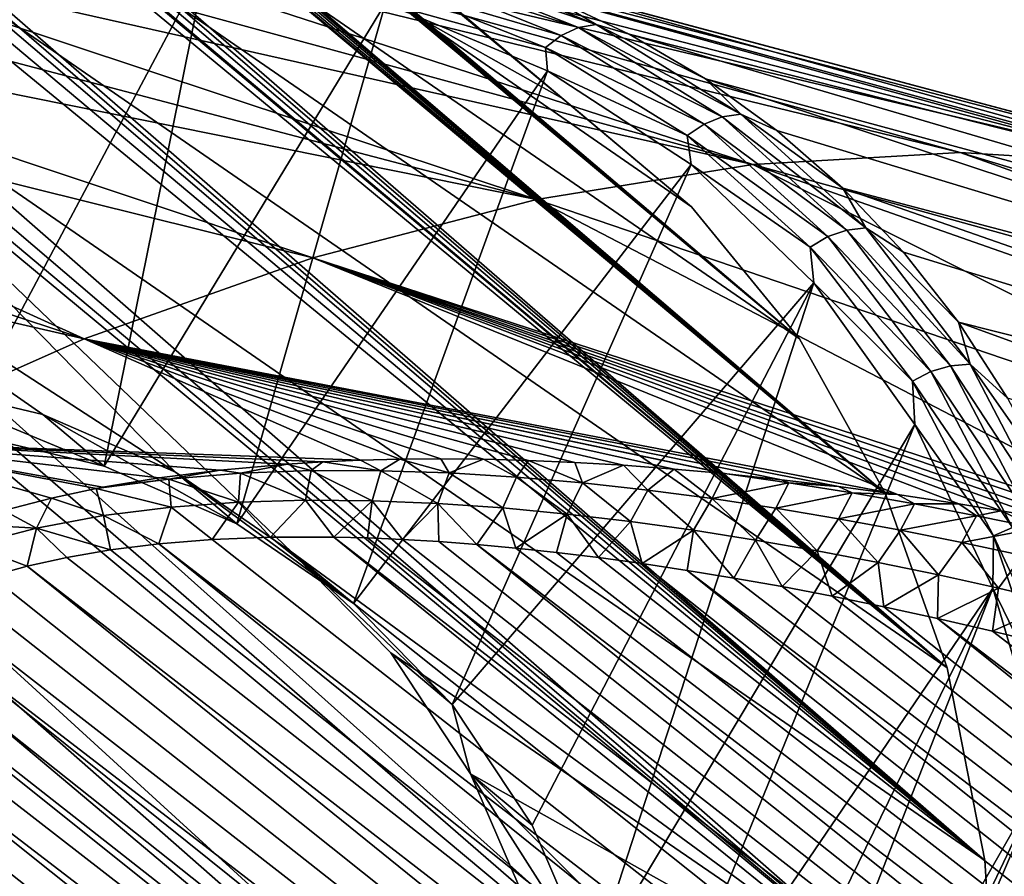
# Model space of a CAD drawing. Header units: metres. Extents: x -82 to 82, y -313 to 40.
# Tile 347 of 405: x 42.25 to 47.87, y -10.21 to -5.32. Entities that reach past the tile are written whole.
import ezdxf

# ---------------------------------------------------------------- set-up
doc = ezdxf.new("R2010")
doc.units = ezdxf.units.M
doc.layers.add('solid_505278_SW0001_CCC', color=7, linetype='CONTINUOUS')

msp = doc.modelspace()

# ---------------------------------------------------------------- linework, layer by layer
at = {"layer": 'solid_505278_SW0001_CCC'}
for points in [[(24.394852, 11.828752, 22.155525), (24.395313, 11.838113, 22.609262), (46.085339, -6.391057, 41.571404)], [(24.410315, 11.79554, 21.744139), (24.394852, 11.828752, 22.155525), (46.085339, -6.391057, 41.571404)], [(24.395313, 11.838113, 22.609262), (24.414707, 11.819185, 23.116474), (46.085339, -6.391057, 41.571404)], [(24.414707, 11.819185, 23.116474), (24.457344, 11.765347, 23.691967), (46.085339, -6.391057, 41.571404)], [(24.410315, 11.79554, 21.744139), (46.085339, -6.391057, 41.571404), (46.701576, -7.144948, 40.205154)], [(24.439697, 11.741335, 21.366631), (24.410315, 11.79554, 21.744139), (46.701576, -7.144948, 40.205154)], [(24.457344, 11.765347, 23.691967), (45.347614, -5.772033, 42.946751), (46.085339, -6.391057, 41.571404)], [(24.457344, 11.765347, 23.691967), (24.52927, 11.666902, 24.35533), (45.347614, -5.772033, 42.946751)], [(24.481678, 11.667856, 21.016287), (24.439697, 11.741335, 21.366631), (46.701576, -7.144948, 40.205154)], [(24.535494, 11.575875, 20.687429), (24.481678, 11.667856, 21.016287), (46.701576, -7.144948, 40.205154)], [(24.52927, 11.666902, 24.35533), (24.578323, 11.597232, 24.726034), (45.347614, -5.772033, 42.946751)], [(24.578323, 11.597232, 24.726034), (24.637506, 11.511533, 25.12558), (45.347614, -5.772033, 42.946751)], [(24.60091, 11.465295, 20.375366), (24.535494, 11.575875, 20.687429), (46.701576, -7.144948, 40.205154)], [(24.637506, 11.511533, 25.12558), (24.707153, 11.408542, 25.554943), (45.347614, -5.772033, 42.946751)], [(24.67816, 11.335218, 20.0762), (24.60091, 11.465295, 20.375366), (46.701576, -7.144948, 40.205154)], [(24.707153, 11.408542, 25.554943), (24.788658, 11.285902, 26.016899), (45.347614, -5.772033, 42.946751)], [(24.767889, 11.183995, 19.78668), (24.67816, 11.335218, 20.0762), (46.701576, -7.144948, 40.205154)], [(24.788658, 11.285902, 26.016899), (44.498169, -5.296072, 44.312996), (45.347614, -5.772033, 42.946751)], [(24.767889, 11.183995, 19.78668), (46.701576, -7.144948, 40.205154), (47.189945, -8.025766, 38.862278)], [(24.871145, 11.009154, 19.503977), (24.767889, 11.183995, 19.78668), (47.189945, -8.025766, 38.862278)], [(24.989439, 10.807234, 19.225573), (24.871145, 11.009154, 19.503977), (47.189945, -8.025766, 38.862278)], [(25.124756, 10.573668, 18.949318), (24.989439, 10.807234, 19.225573), (47.189945, -8.025766, 38.862278)], [(25.279581, 10.30255, 18.673386), (25.124756, 10.573668, 18.949318), (47.189945, -8.025766, 38.862278)], [(25.279581, 10.30255, 18.673386), (47.189945, -8.025766, 38.862278), (47.544315, -9.022715, 37.559395)], [(25.456774, 9.98657, 18.396349), (25.279581, 10.30255, 18.673386), (47.544315, -9.022715, 37.559395)], [(25.659595, 9.616619, 18.117189), (25.456774, 9.98657, 18.396349), (47.544315, -9.022715, 37.559395)], [(25.891617, 9.181572, 17.835571), (25.659595, 9.616619, 18.117189), (47.544315, -9.022715, 37.559395)], [(26.15575, 8.669367, 17.552582), (25.891617, 9.181572, 17.835571), (47.544315, -9.022715, 37.559395)], [(26.15575, 8.669367, 17.552582), (47.544315, -9.022715, 37.559395), (47.760555, -10.123828, 36.312004)], [(26.300962, 8.379543, 17.411055), (26.15575, 8.669367, 17.552582), (47.760555, -10.123828, 36.312004)], [(26.454424, 8.065916, 17.269989), (26.300962, 8.379543, 17.411055), (47.760555, -10.123828, 36.312004)], [(26.985798, 6.921721, 16.846071), (26.454424, 8.065916, 17.269989), (47.760555, -10.123828, 36.312004)], [(26.985798, 6.921721, 16.846071), (47.760555, -10.123828, 36.312004), (47.836273, -11.31734, 35.13353)], [(27.283859, 6.233441, 16.643774), (26.985798, 6.921721, 16.846071), (47.836273, -11.31734, 35.13353)], [(27.595715, 5.468932, 16.453922), (27.283859, 6.233441, 16.643774), (47.836273, -11.31734, 35.13353)], [(27.595715, 5.468932, 16.453922), (47.836273, -11.31734, 35.13353), (47.770496, -12.587506, 34.039482)], [(27.911987, 4.637062, 16.281347), (27.595715, 5.468932, 16.453922), (47.770496, -12.587506, 34.039482)], [(28.222618, 3.750294, 16.129787), (27.911987, 4.637062, 16.281347), (47.770496, -12.587506, 34.039482)], [(28.222618, 3.750294, 16.129787), (47.770496, -12.587506, 34.039482), (47.563908, -13.921329, 33.041054)], [(28.51807, 2.823175, 16.001656), (28.222618, 3.750294, 16.129787), (47.563908, -13.921329, 33.041054)], [(28.79056, 1.869739, 15.897965), (28.51807, 2.823175, 16.001656), (47.563908, -13.921329, 33.041054)], [(29.034403, 0.902156, 15.818645), (28.79056, 1.869739, 15.897965), (47.563908, -13.921329, 33.041054)], [(29.034403, 0.902156, 15.818645), (47.563908, -13.921329, 33.041054), (47.219147, -15.301506, 32.15123)], [(29.245899, -0.069773, 15.762937), (29.034403, 0.902156, 15.818645), (47.219147, -15.301506, 32.15123)], [(29.422947, -1.03851, 15.729739), (29.245899, -0.069773, 15.762937), (47.219147, -15.301506, 32.15123)], [(29.422947, -1.03851, 15.729739), (47.219147, -15.301506, 32.15123), (46.740112, -16.712803, 31.379744)], [(29.564625, -1.998411, 15.717842), (29.422947, -1.03851, 15.729739), (46.740112, -16.712803, 31.379744)], [(29.670839, -2.945314, 15.726066), (29.564625, -1.998411, 15.717842), (46.740112, -16.712803, 31.379744)], [(29.670839, -2.945314, 15.726066), (46.740112, -16.712803, 31.379744), (46.132221, -18.138931, 30.735613)], [(29.742064, -3.876193, 15.753331), (29.670839, -2.945314, 15.726066), (46.132221, -18.138931, 30.735613)], [(29.779133, -4.78892, 15.798698), (29.742064, -3.876193, 15.753331), (46.132221, -18.138931, 30.735613)], [(46.435051, -6.148829, 54.326317), (41.984909, -4.707827, 49.124599), (41.370056, -4.768087, 49.741943)], [(41.984909, -4.707827, 49.124599), (47.619549, -6.081614, 53.092152), (42.58313, -4.68772, 48.488586)], [(46.435051, -6.148829, 54.326317), (47.619549, -6.081614, 53.092152), (41.984909, -4.707827, 49.124599)], [(48.742588, -6.148829, 51.801815), (43.162971, -4.707827, 47.83577), (42.58313, -4.68772, 48.488586)], [(47.619549, -6.081614, 53.092152), (48.742588, -6.148829, 51.801815), (42.58313, -4.68772, 48.488586)], [(48.742588, -6.148829, 51.801815), (43.722729, -4.768087, 47.168064), (43.162971, -4.707827, 47.83577)], [(47.760555, -10.123828, 36.312004), (41.380653, -4.770455, 48.206146), (40.192127, -4.903139, 49.384624)], [(46.435051, -6.148829, 54.326317), (41.370056, -4.768087, 49.741943), (40.740379, -4.868325, 50.33881)], [(47.544315, -9.022715, 37.559395), (42.50259, -4.792206, 46.958755), (41.380653, -4.770455, 48.206146)], [(47.760555, -10.123828, 36.312004), (47.544315, -9.022715, 37.559395), (41.380653, -4.770455, 48.206146)], [(49.794594, -6.349902, 50.466312), (44.260757, -4.868325, 46.487427), (43.722729, -4.768087, 47.168064)], [(48.742588, -6.148829, 51.801815), (49.794594, -6.349902, 50.466312), (43.722729, -4.768087, 47.168064)], [(29.779133, -4.78892, 15.798698), (46.132221, -18.138931, 30.735613), (45.403316, -19.561682, 30.226973)], [(29.78311, -5.681988, 15.861376), (29.779133, -4.78892, 15.798698), (45.403316, -19.561682, 30.226973)], [(47.189945, -8.025766, 38.862278), (43.545929, -4.968073, 45.655872), (42.50259, -4.792206, 46.958755)], [(47.544315, -9.022715, 37.559395), (47.189945, -8.025766, 38.862278), (42.50259, -4.792206, 46.958755)], [(45.199207, -6.349902, 55.493782), (40.740379, -4.868325, 50.33881), (40.097721, -5.008245, 50.913445)], [(45.199207, -6.349902, 55.493782), (46.435051, -6.148829, 54.326317), (40.740379, -4.868325, 50.33881)], [(49.794594, -6.349902, 50.466312), (44.775482, -5.008245, 45.795856), (44.260757, -4.868325, 46.487427)], [(43.13728, -7.906466, 43.405514), (40.192127, -4.903139, 49.384624), (38.952679, -5.188478, 50.478672)], [(47.836273, -11.31734, 35.13353), (47.760555, -10.123828, 36.312004), (40.192127, -4.903139, 49.384624)], [(43.802738, -8.362251, 42.259075), (47.836273, -11.31734, 35.13353), (40.192127, -4.903139, 49.384624)], [(43.13728, -7.906466, 43.405514), (43.802738, -8.362251, 42.259075), (40.192127, -4.903139, 49.384624)], [(41.888557, -7.671746, 45.961468), (42.205612, -4.91693, 48.143513), (43.313, -4.995083, 46.86026)], [(42.729824, -7.871087, 44.858109), (41.888557, -7.671746, 45.961468), (43.313, -4.995083, 46.86026)], [(42.729824, -7.871087, 44.858109), (43.313, -4.995083, 46.86026), (44.336227, -5.228666, 45.526394)], [(46.701576, -7.144948, 40.205154), (44.498169, -5.296072, 44.312996), (43.545929, -4.968073, 45.655872)], [(47.189945, -8.025766, 38.862278), (46.701576, -7.144948, 40.205154), (43.545929, -4.968073, 45.655872)], [(44.516781, -4.999859, 45.752071), (45.43914, -5.368125, 44.404922), (44.423763, -5.046588, 45.694763)], [(44.61356, -4.97975, 45.818031), (45.540524, -5.349856, 44.464149), (44.516781, -4.999859, 45.752071)], [(45.540524, -5.349856, 44.464149), (45.43914, -5.368125, 44.404922), (44.516781, -4.999859, 45.752071)], [(44.61356, -4.97975, 45.818031), (45.265396, -5.187439, 45.095383), (45.540524, -5.349856, 44.464149)], [(45.199207, -6.349902, 55.493782), (40.097721, -5.008245, 50.913445), (39.443974, -5.187439, 51.464165)], [(44.423763, -5.046588, 45.694763), (45.340446, -5.412589, 44.3559), (44.33976, -5.117299, 45.649338)], [(45.43914, -5.368125, 44.404922), (45.340446, -5.412589, 44.3559), (44.423763, -5.046588, 45.694763)], [(50.766586, -6.683116, 49.097038), (45.265396, -5.187439, 45.095383), (44.775482, -5.008245, 45.795856)], [(49.794594, -6.349902, 50.466312), (50.766586, -6.683116, 49.097038), (44.775482, -5.008245, 45.795856)], [(44.33976, -5.117299, 45.649338), (45.250019, -5.480736, 44.319855), (44.336227, -5.228666, 45.526394)], [(45.340446, -5.412589, 44.3559), (45.250019, -5.480736, 44.319855), (44.33976, -5.117299, 45.649338)], [(43.922554, -6.683116, 56.584579), (39.443974, -5.187439, 51.464165), (38.781048, -5.40538, 51.989349)], [(42.379162, -7.576831, 44.537514), (43.13728, -7.906466, 43.405514), (38.952679, -5.188478, 50.478672)], [(41.537888, -7.377484, 45.640892), (42.379162, -7.576831, 44.537514), (38.952679, -5.188478, 50.478672)], [(43.922554, -6.683116, 56.584579), (45.199207, -6.349902, 55.493782), (39.443974, -5.187439, 51.464165)], [(43.487949, -8.200722, 43.726097), (42.729824, -7.871087, 44.858109), (44.336227, -5.228666, 45.526394)], [(43.487949, -8.200722, 43.726097), (44.336227, -5.228666, 45.526394), (45.262707, -5.61485, 44.158291)], [(45.250019, -5.480736, 44.319855), (45.262707, -5.61485, 44.158291), (44.336227, -5.228666, 45.526394)], [(50.766586, -6.683116, 49.097038), (45.729057, -5.40538, 44.388058), (45.265396, -5.187439, 45.095383)], [(45.540524, -5.349856, 44.464149), (45.265396, -5.187439, 45.095383), (45.729057, -5.40538, 44.388058)], [(46.085339, -6.391057, 41.571404), (45.347614, -5.772033, 42.946751), (44.498169, -5.296072, 44.312996)], [(46.701576, -7.144948, 40.205154), (46.085339, -6.391057, 41.571404), (44.498169, -5.296072, 44.312996)], [(45.43914, -5.368125, 44.404922), (46.260223, -5.878037, 43.03854), (45.340446, -5.412589, 44.3559)], [(45.540524, -5.349856, 44.464149), (46.365707, -5.862316, 43.090942), (45.43914, -5.368125, 44.404922)], [(46.365707, -5.862316, 43.090942), (46.260223, -5.878037, 43.03854), (45.43914, -5.368125, 44.404922)], [(45.540524, -5.349856, 44.464149), (45.729057, -5.40538, 44.388058), (46.165108, -5.661428, 43.675957)], [(45.540524, -5.349856, 44.464149), (46.165108, -5.661428, 43.675957), (46.365707, -5.862316, 43.090942)], [(42.61599, -7.14563, 57.589409), (38.781048, -5.40538, 51.989349), (38.110893, -5.661429, 52.487465)], [(42.61599, -7.14563, 57.589409), (43.922554, -6.683116, 56.584579), (38.781048, -5.40538, 51.989349)], [(45.340446, -5.412589, 44.3559), (46.156475, -5.919363, 42.997929), (45.250019, -5.480736, 44.319855)], [(46.260223, -5.878037, 43.03854), (46.156475, -5.919363, 42.997929), (45.340446, -5.412589, 44.3559)], [(51.650276, -7.14563, 47.705677), (46.165108, -5.661428, 43.675957), (45.729057, -5.40538, 44.388058)], [(50.766586, -6.683116, 49.097038), (51.650276, -7.14563, 47.705677), (45.729057, -5.40538, 44.388058)], [(45.250019, -5.480736, 44.319855), (46.060333, -5.98396, 42.971397), (45.262707, -5.61485, 44.158291)], [(46.156475, -5.919363, 42.997929), (46.060333, -5.98396, 42.971397), (45.250019, -5.480736, 44.319855)], [(44.153427, -8.656519, 42.579628), (43.487949, -8.200722, 43.726097), (45.262707, -5.61485, 44.158291)], [(44.153427, -8.656519, 42.579628), (45.262707, -5.61485, 44.158291), (46.081932, -6.149173, 42.77153)], [(46.060333, -5.98396, 42.971397), (46.081932, -6.149173, 42.77153), (45.262707, -5.61485, 44.158291)], [(42.61599, -7.14563, 57.589409), (38.110893, -5.661429, 52.487465), (37.435471, -5.954834, 52.95705)], [(52.438118, -7.733496, 46.304096), (46.572266, -5.954834, 42.961166), (46.165108, -5.661428, 43.675957)], [(46.365707, -5.862316, 43.090942), (46.165108, -5.661428, 43.675957), (46.572266, -5.954834, 42.961166)], [(51.650276, -7.14563, 47.705677), (52.438118, -7.733496, 46.304096), (46.165108, -5.661428, 43.675957)], [(29.755178, -6.554487, 15.940724), (29.78311, -5.681988, 15.861376), (45.403316, -19.561682, 30.226973)], [(46.260223, -5.878037, 43.03854), (46.971031, -6.524008, 41.6679), (46.156475, -5.919363, 42.997929)], [(46.365707, -5.862316, 43.090942), (47.080067, -6.511514, 41.713455), (46.260223, -5.878037, 43.03854)], [(47.080067, -6.511514, 41.713455), (46.971031, -6.524008, 41.6679), (46.260223, -5.878037, 43.03854)], [(46.365707, -5.862316, 43.090942), (46.572266, -5.954834, 42.961166), (46.949345, -6.284736, 42.245789)], [(46.365707, -5.862316, 43.090942), (46.949345, -6.284736, 42.245789), (47.080067, -6.511514, 41.713455)], [(41.290657, -7.733496, 58.499695), (42.61599, -7.14563, 57.589409), (37.435471, -5.954834, 52.95705)], [(46.156475, -5.919363, 42.997929), (46.862911, -6.561359, 41.635723), (46.060333, -5.98396, 42.971397)], [(46.971031, -6.524008, 41.6679), (46.862911, -6.561359, 41.635723), (46.156475, -5.919363, 42.997929)], [(52.438118, -7.733496, 46.304096), (46.949345, -6.284736, 42.245789), (46.572266, -5.954834, 42.961166)], [(46.060333, -5.98396, 42.971397), (46.761818, -6.621458, 41.618732), (46.081932, -6.149173, 42.77153)], [(46.862911, -6.561359, 41.635723), (46.761818, -6.621458, 41.618732), (46.060333, -5.98396, 42.971397)], [(46.435051, -6.148829, 54.326317), (52.595783, -7.855315, 57.640709), (47.619549, -6.081614, 53.092152)], [(53.681267, -7.911439, 56.401642), (48.742588, -6.148829, 51.801815), (47.619549, -6.081614, 53.092152)], [(52.595783, -7.855315, 57.640709), (53.681267, -7.911439, 56.401642), (47.619549, -6.081614, 53.092152)], [(44.717861, -9.232738, 41.433159), (44.153427, -8.656519, 42.579628), (46.081932, -6.149173, 42.77153)], [(44.717861, -9.232738, 41.433159), (46.081932, -6.149173, 42.77153), (46.783955, -6.825077, 41.383022)], [(50.278282, -8.07943, 59.970375), (46.435051, -6.148829, 54.326317), (45.199207, -6.349902, 55.493782)], [(46.761818, -6.621458, 41.618732), (46.783955, -6.825077, 41.383022), (46.081932, -6.149173, 42.77153)], [(51.459038, -7.911434, 58.832817), (52.595783, -7.855315, 57.640709), (46.435051, -6.148829, 54.326317)], [(51.459038, -7.911434, 58.832817), (46.435051, -6.148829, 54.326317), (50.278282, -8.07943, 59.970375)], [(53.123398, -8.4417, 44.904255), (47.295231, -6.650167, 41.531918), (46.949345, -6.284736, 42.245789)], [(47.080067, -6.511514, 41.713455), (46.949345, -6.284736, 42.245789), (47.295231, -6.650167, 41.531918)], [(52.438118, -7.733496, 46.304096), (53.123398, -8.4417, 44.904255), (46.949345, -6.284736, 42.245789)], [(49.058475, -8.356965, 61.043026), (45.199207, -6.349902, 55.493782), (43.922554, -6.683116, 56.584579)], [(50.278282, -8.07943, 59.970375), (45.199207, -6.349902, 55.493782), (49.058475, -8.356965, 61.043026)], [(47.080067, -6.511514, 41.713455), (47.675777, -7.290338, 40.346775), (46.971031, -6.524008, 41.6679)], [(47.080067, -6.511514, 41.713455), (47.295231, -6.650167, 41.531918), (47.60891, -7.050054, 40.821648)], [(47.080067, -6.511514, 41.713455), (47.60891, -7.050054, 40.821648), (47.675777, -7.290338, 40.346775)], [(29.696596, -7.405655, 16.03624), (29.755178, -6.554487, 15.940724), (44.560768, -20.966619, 29.859011)], [(29.755178, -6.554487, 15.940724), (45.403316, -19.561682, 30.226973), (44.560768, -20.966619, 29.859011)], [(46.862911, -6.561359, 41.635723), (47.452011, -7.331543, 40.284206), (46.761818, -6.621458, 41.618732)], [(46.971031, -6.524008, 41.6679), (47.563778, -7.298961, 40.308018), (46.862911, -6.561359, 41.635723)], [(47.563778, -7.298961, 40.308018), (47.452011, -7.331543, 40.284206), (46.862911, -6.561359, 41.635723)], [(47.675777, -7.290338, 40.346775), (47.563778, -7.298961, 40.308018), (46.971031, -6.524008, 41.6679)], [(46.761818, -6.621458, 41.618732), (47.34679, -7.386246, 40.276688), (46.783955, -6.825077, 41.383022)], [(47.452011, -7.331543, 40.284206), (47.34679, -7.386246, 40.276688), (46.761818, -6.621458, 41.618732)], [(47.260693, -8.034389, 60.312477), (43.922554, -6.683116, 56.584579), (42.61599, -7.14563, 57.589409)], [(48.700111, -8.283057, 60.884945), (49.058475, -8.356965, 61.043026), (43.922554, -6.683116, 56.584579)], [(48.352806, -8.215668, 60.737015), (48.700111, -8.283057, 60.884945), (43.922554, -6.683116, 56.584579)], [(48.099625, -8.169514, 60.633244), (48.352806, -8.215668, 60.737015), (43.922554, -6.683116, 56.584579)], [(47.8526, -8.126883, 60.535172), (48.099625, -8.169514, 60.633244), (43.922554, -6.683116, 56.584579)], [(47.611462, -8.087502, 60.442253), (47.8526, -8.126883, 60.535172), (43.922554, -6.683116, 56.584579)], [(47.260693, -8.034389, 60.312477), (47.611462, -8.087502, 60.442253), (43.922554, -6.683116, 56.584579)], [(53.123398, -8.4417, 44.904255), (47.60891, -7.050054, 40.821648), (47.295231, -6.650167, 41.531918)], [(45.174133, -9.922106, 40.301147), (44.717861, -9.232738, 41.433159), (46.783955, -6.825077, 41.383022)], [(45.516529, -10.715975, 39.197788), (45.174133, -9.922106, 40.301147), (46.783955, -6.825077, 41.383022)], [(45.516529, -10.715975, 39.197788), (46.783955, -6.825077, 41.383022), (47.360905, -7.634873, 40.008434)], [(47.34679, -7.386246, 40.276688), (47.360905, -7.634873, 40.008434), (46.783955, -6.825077, 41.383022)], [(53.700264, -9.264199, 43.518097), (47.889465, -7.483225, 40.117062), (47.60891, -7.050054, 40.821648)], [(47.675777, -7.290338, 40.346775), (47.60891, -7.050054, 40.821648), (47.889465, -7.483225, 40.117062)], [(53.123398, -8.4417, 44.904255), (53.700264, -9.264199, 43.518097), (47.60891, -7.050054, 40.821648)], [(44.194042, -7.837976, 59.541061), (42.61599, -7.14563, 57.589409), (41.290657, -7.733496, 58.499695)], [(46.923214, -7.988514, 60.194859), (47.260693, -8.034389, 60.312477), (42.61599, -7.14563, 57.589409)], [(46.598236, -7.949072, 60.087761), (46.923214, -7.988514, 60.194859), (42.61599, -7.14563, 57.589409)], [(46.285545, -7.91582, 59.990967), (46.598236, -7.949072, 60.087761), (42.61599, -7.14563, 57.589409)], [(46.273029, -7.914597, 59.987244), (46.285545, -7.91582, 59.990967), (42.61599, -7.14563, 57.589409)], [(45.985134, -7.888715, 59.904736), (46.273029, -7.914597, 59.987244), (42.61599, -7.14563, 57.589409)], [(45.696247, -7.866994, 59.827492), (45.985134, -7.888715, 59.904736), (42.61599, -7.14563, 57.589409)], [(45.418854, -7.850626, 59.759495), (45.696247, -7.866994, 59.827492), (42.61599, -7.14563, 57.589409)], [(45.152771, -7.839404, 59.700539), (45.418854, -7.850626, 59.759495), (42.61599, -7.14563, 57.589409)], [(44.897339, -7.832628, 59.649178), (45.152771, -7.839404, 59.700539), (42.61599, -7.14563, 57.589409)], [(44.652634, -7.830412, 59.605988), (44.897339, -7.832628, 59.649178), (42.61599, -7.14563, 57.589409)], [(44.418365, -7.832406, 59.570374), (44.652634, -7.830412, 59.605988), (42.61599, -7.14563, 57.589409)], [(44.194042, -7.837976, 59.541061), (44.418365, -7.832406, 59.570374), (42.61599, -7.14563, 57.589409)], [(47.563778, -7.298961, 40.308018), (48.031971, -8.194404, 38.973793), (47.452011, -7.331543, 40.284206)], [(47.675777, -7.290338, 40.346775), (48.146309, -8.190254, 39.005886), (47.563778, -7.298961, 40.308018)], [(48.146309, -8.190254, 39.005886), (48.031971, -8.194404, 38.973793), (47.563778, -7.298961, 40.308018)], [(47.675777, -7.290338, 40.346775), (47.889465, -7.483225, 40.117062), (48.136074, -7.948409, 39.420227)], [(47.675777, -7.290338, 40.346775), (48.136074, -7.948409, 39.420227), (48.146309, -8.190254, 39.005886)], [(47.452011, -7.331543, 40.284206), (47.91732, -8.221477, 38.958191), (47.34679, -7.386246, 40.276688)], [(48.031971, -8.194404, 38.973793), (47.91732, -8.221477, 38.958191), (47.452011, -7.331543, 40.284206)], [(29.608728, -8.233822, 16.147308), (29.696596, -7.405655, 16.03624), (44.560768, -20.966619, 29.859011)], [(41.537888, -7.377484, 45.640892), (41.888557, -7.671746, 45.961468), (42.729824, -7.871087, 44.858109)], [(41.537888, -7.377484, 45.640892), (42.729824, -7.871087, 44.858109), (42.379162, -7.576831, 44.537514)], [(47.34679, -7.386246, 40.276688), (47.808842, -8.269944, 38.959961), (47.360905, -7.634873, 40.008434)], [(47.91732, -8.221477, 38.958191), (47.808842, -8.269944, 38.959961), (47.34679, -7.386246, 40.276688)], [(42.379162, -7.576831, 44.537514), (42.729824, -7.871087, 44.858109), (43.487949, -8.200722, 43.726097)], [(42.379162, -7.576831, 44.537514), (43.487949, -8.200722, 43.726097), (43.13728, -7.906466, 43.405514)], [(45.740753, -11.604392, 38.136921), (45.516529, -10.715975, 39.197788), (47.360905, -7.634873, 40.008434)], [(45.740753, -11.604392, 38.136921), (47.360905, -7.634873, 40.008434), (47.805809, -8.568607, 38.664536)], [(47.808842, -8.269944, 38.959961), (47.805809, -8.568607, 38.664536), (47.360905, -7.634873, 40.008434)], [(43.979908, -7.84729, 59.518757), (44.194042, -7.837976, 59.541061), (41.290657, -7.733496, 58.499695)], [(43.775288, -7.859947, 59.502659), (43.979908, -7.84729, 59.518757), (41.290657, -7.733496, 58.499695)], [(43.393017, -7.894035, 59.486881), (43.775288, -7.859947, 59.502659), (41.290657, -7.733496, 58.499695)], [(43.043568, -7.938693, 59.49115), (43.393017, -7.894035, 59.486881), (41.290657, -7.733496, 58.499695)], [(42.723591, -7.992588, 59.513145), (43.043568, -7.938693, 59.49115), (41.290657, -7.733496, 58.499695)], [(42.683903, -8.000174, 59.517086), (42.723591, -7.992588, 59.513145), (41.290657, -7.733496, 58.499695)], [(42.429203, -8.054674, 59.550713), (42.683903, -8.000174, 59.517086), (41.290657, -7.733496, 58.499695)], [(42.156956, -8.124317, 59.60239), (42.429203, -8.054674, 59.550713), (41.290657, -7.733496, 58.499695)], [(43.509602, -7.912318, 59.552986), (43.775288, -7.859947, 59.502659), (43.393017, -7.894035, 59.486881)], [(43.913261, -7.897429, 59.610081), (43.775288, -7.859947, 59.502659), (43.509602, -7.912318, 59.552986)], [(43.913261, -7.897429, 59.610081), (43.979908, -7.84729, 59.518757), (43.775288, -7.859947, 59.502659)], [(44.310284, -7.897636, 59.686863), (43.979908, -7.84729, 59.518757), (43.913261, -7.897429, 59.610081)], [(44.310284, -7.897636, 59.686863), (44.194042, -7.837976, 59.541061), (43.979908, -7.84729, 59.518757)], [(44.310284, -7.897636, 59.686863), (44.418365, -7.832406, 59.570374), (44.194042, -7.837976, 59.541061)], [(44.700611, -7.910518, 59.779797), (44.418365, -7.832406, 59.570374), (44.310284, -7.897636, 59.686863)], [(44.700611, -7.910518, 59.779797), (44.652634, -7.830412, 59.605988), (44.418365, -7.832406, 59.570374)], [(44.700611, -7.910518, 59.779797), (44.897339, -7.832628, 59.649178), (44.652634, -7.830412, 59.605988)], [(45.084618, -7.934325, 59.886364), (44.897339, -7.832628, 59.649178), (44.700611, -7.910518, 59.779797)], [(45.084618, -7.934325, 59.886364), (45.152771, -7.839404, 59.700539), (44.897339, -7.832628, 59.649178)], [(45.462692, -7.967396, 60.004272), (45.152771, -7.839404, 59.700539), (45.084618, -7.934325, 59.886364)], [(45.462692, -7.967396, 60.004272), (45.418854, -7.850626, 59.759495), (45.152771, -7.839404, 59.700539)], [(45.462692, -7.967396, 60.004272), (45.696247, -7.866994, 59.827492), (45.418854, -7.850626, 59.759495)], [(45.835239, -8.00861, 60.131962), (45.696247, -7.866994, 59.827492), (45.462692, -7.967396, 60.004272)], [(45.835239, -8.00861, 60.131962), (45.985134, -7.888715, 59.904736), (45.696247, -7.866994, 59.827492)], [(43.099743, -7.945329, 59.520126), (43.393017, -7.894035, 59.486881), (43.043568, -7.938693, 59.49115)], [(43.509602, -7.912318, 59.552986), (43.393017, -7.894035, 59.486881), (43.099743, -7.945329, 59.520126)], [(43.49786, -8.077865, 59.825085), (43.509602, -7.912318, 59.552986), (43.099743, -7.945329, 59.520126)], [(43.13728, -7.906466, 43.405514), (43.487949, -8.200722, 43.726097), (44.153427, -8.656519, 42.579628)], [(43.13728, -7.906466, 43.405514), (44.153427, -8.656519, 42.579628), (43.802738, -8.362251, 42.259075)], [(43.49786, -8.077865, 59.825085), (43.880913, -8.066586, 59.878242), (43.509602, -7.912318, 59.552986)], [(43.880913, -8.066586, 59.878242), (43.913261, -7.897429, 59.610081), (43.509602, -7.912318, 59.552986)], [(43.880913, -8.066586, 59.878242), (44.260403, -8.069622, 59.950489), (43.913261, -7.897429, 59.610081)], [(44.260403, -8.069622, 59.950489), (44.310284, -7.897636, 59.686863), (43.913261, -7.897429, 59.610081)], [(44.260403, -8.069622, 59.950489), (44.63575, -8.084805, 60.038616), (44.310284, -7.897636, 59.686863)], [(44.63575, -8.084805, 60.038616), (44.700611, -7.910518, 59.779797), (44.310284, -7.897636, 59.686863)], [(44.63575, -8.084805, 60.038616), (45.006882, -8.110524, 60.140285), (44.700611, -7.910518, 59.779797)], [(45.006882, -8.110524, 60.140285), (45.084618, -7.934325, 59.886364), (44.700611, -7.910518, 59.779797)], [(46.202686, -8.057019, 60.268139), (45.985134, -7.888715, 59.904736), (45.835239, -8.00861, 60.131962)], [(46.202686, -8.057019, 60.268139), (46.273029, -7.914597, 59.987244), (45.985134, -7.888715, 59.904736)], [(46.640011, -7.966644, 60.132599), (46.273029, -7.914597, 59.987244), (46.202686, -8.057019, 60.268139)], [(46.640011, -7.966644, 60.132599), (46.285545, -7.91582, 59.990967), (46.273029, -7.914597, 59.987244)], [(46.640011, -7.966644, 60.132599), (46.598236, -7.949072, 60.087761), (46.285545, -7.91582, 59.990967)], [(43.099743, -7.945329, 59.520126), (42.723591, -7.992588, 59.513145), (42.683903, -8.000174, 59.517086)], [(43.112297, -8.106108, 59.795033), (43.099743, -7.945329, 59.520126), (42.683903, -8.000174, 59.517086)], [(43.099743, -7.945329, 59.520126), (43.043568, -7.938693, 59.49115), (42.723591, -7.992588, 59.513145)], [(43.112297, -8.106108, 59.795033), (43.49786, -8.077865, 59.825085), (43.099743, -7.945329, 59.520126)], [(45.006882, -8.110524, 60.140285), (45.373783, -8.145257, 60.253334), (45.084618, -7.934325, 59.886364)], [(45.373783, -8.145257, 60.253334), (45.462692, -7.967396, 60.004272), (45.084618, -7.934325, 59.886364)], [(45.373783, -8.145257, 60.253334), (45.736576, -8.187941, 60.376255), (45.462692, -7.967396, 60.004272)], [(45.736576, -8.187941, 60.376255), (45.835239, -8.00861, 60.131962), (45.462692, -7.967396, 60.004272)], [(46.640011, -7.966644, 60.132599), (46.202686, -8.057019, 60.268139), (46.565422, -8.111731, 60.411617)], [(46.640011, -7.966644, 60.132599), (46.565422, -8.111731, 60.411617), (47.001717, -8.024335, 60.284039)], [(46.640011, -7.966644, 60.132599), (46.923214, -7.988514, 60.194859), (46.598236, -7.949072, 60.087761)], [(46.640011, -7.966644, 60.132599), (47.001717, -8.024335, 60.284039), (46.923214, -7.988514, 60.194859)], [(42.726284, -8.154249, 59.792736), (42.683903, -8.000174, 59.517086), (42.429203, -8.054674, 59.550713)], [(42.726284, -8.154249, 59.792736), (43.112297, -8.106108, 59.795033), (42.683903, -8.000174, 59.517086)], [(45.736576, -8.187941, 60.376255), (46.095444, -8.237674, 60.507793), (45.835239, -8.00861, 60.131962)], [(46.095444, -8.237674, 60.507793), (46.202686, -8.057019, 60.268139), (45.835239, -8.00861, 60.131962)], [(47.001717, -8.024335, 60.284039), (46.565422, -8.111731, 60.411617), (46.923782, -8.172144, 60.561584)], [(47.001717, -8.024335, 60.284039), (47.260693, -8.034389, 60.312477), (46.923214, -7.988514, 60.194859)], [(47.001717, -8.024335, 60.284039), (46.923782, -8.172144, 60.561584), (47.35873, -8.087223, 60.44109)], [(47.001717, -8.024335, 60.284039), (47.35873, -8.087223, 60.44109), (47.260693, -8.034389, 60.312477)], [(47.35873, -8.087223, 60.44109), (47.611462, -8.087502, 60.442253), (47.260693, -8.034389, 60.312477)], [(42.343822, -8.225795, 59.82402), (42.429203, -8.054674, 59.550713), (42.156956, -8.124317, 59.60239)], [(42.343822, -8.225795, 59.82402), (42.726284, -8.154249, 59.792736), (42.429203, -8.054674, 59.550713)], [(43.112297, -8.106108, 59.795033), (43.346764, -8.290929, 60.053185), (43.49786, -8.077865, 59.825085)], [(43.49786, -8.077865, 59.825085), (43.346764, -8.290929, 60.053185), (43.679688, -8.277598, 60.089729)], [(43.49786, -8.077865, 59.825085), (43.679688, -8.277598, 60.089729), (43.880913, -8.066586, 59.878242)], [(43.880913, -8.066586, 59.878242), (43.679688, -8.277598, 60.089729), (44.042053, -8.276881, 60.148518)], [(43.880913, -8.066586, 59.878242), (44.042053, -8.276881, 60.148518), (44.260403, -8.069622, 59.950489)], [(44.260403, -8.069622, 59.950489), (44.042053, -8.276881, 60.148518), (44.234383, -8.281711, 60.186863)], [(44.260403, -8.069622, 59.950489), (44.234383, -8.281711, 60.186863), (44.43428, -8.290107, 60.231373)], [(44.260403, -8.069622, 59.950489), (44.43428, -8.290107, 60.231373), (44.63575, -8.084805, 60.038616)], [(44.63575, -8.084805, 60.038616), (44.43428, -8.290107, 60.231373), (44.642132, -8.302562, 60.282639)], [(44.63575, -8.084805, 60.038616), (44.642132, -8.302562, 60.282639), (44.85775, -8.318869, 60.340481)], [(44.63575, -8.084805, 60.038616), (44.85775, -8.318869, 60.340481), (45.006882, -8.110524, 60.140285)], [(46.095444, -8.237674, 60.507793), (46.450573, -8.29361, 60.646786), (46.202686, -8.057019, 60.268139)], [(46.450573, -8.29361, 60.646786), (46.565422, -8.111731, 60.411617), (46.202686, -8.057019, 60.268139)], [(47.35873, -8.087223, 60.44109), (46.923782, -8.172144, 60.561584), (47.278072, -8.23773, 60.717342)], [(47.35873, -8.087223, 60.44109), (47.278072, -8.23773, 60.717342), (47.711452, -8.154784, 60.603096)], [(47.35873, -8.087223, 60.44109), (47.711452, -8.154784, 60.603096), (47.611462, -8.087502, 60.442253)], [(47.711452, -8.154784, 60.603096), (47.8526, -8.126883, 60.535172), (47.611462, -8.087502, 60.442253)], [(42.343822, -8.225795, 59.82402), (42.156956, -8.124317, 59.60239), (41.904495, -8.201108, 59.66729)], [(42.726284, -8.154249, 59.792736), (43.04269, -8.315628, 60.037064), (43.112297, -8.106108, 59.795033)], [(43.112297, -8.106108, 59.795033), (43.04269, -8.315628, 60.037064), (43.346764, -8.290929, 60.053185)], [(45.006882, -8.110524, 60.140285), (44.85775, -8.318869, 60.340481), (45.08144, -8.339327, 60.405285)], [(45.006882, -8.110524, 60.140285), (45.08144, -8.339327, 60.405285), (45.373783, -8.145257, 60.253334)], [(45.373783, -8.145257, 60.253334), (45.08144, -8.339327, 60.405285), (45.313541, -8.364308, 60.477516)], [(45.373783, -8.145257, 60.253334), (45.313541, -8.364308, 60.477516), (45.553841, -8.393574, 60.556953)], [(45.373783, -8.145257, 60.253334), (45.553841, -8.393574, 60.556953), (45.736576, -8.187941, 60.376255)], [(46.450573, -8.29361, 60.646786), (46.802147, -8.355164, 60.792427), (46.565422, -8.111731, 60.411617)], [(46.802147, -8.355164, 60.792427), (46.923782, -8.172144, 60.561584), (46.565422, -8.111731, 60.411617)], [(47.711452, -8.154784, 60.603096), (48.060196, -8.226631, 60.769558), (47.8526, -8.126883, 60.535172)], [(48.060196, -8.226631, 60.769558), (48.099625, -8.169514, 60.633244), (47.8526, -8.126883, 60.535172)], [(41.97073, -8.323806, 59.89452), (42.343822, -8.225795, 59.82402), (41.904495, -8.201108, 59.66729)], [(42.343822, -8.225795, 59.82402), (42.766785, -8.350209, 60.039227), (42.726284, -8.154249, 59.792736)], [(42.726284, -8.154249, 59.792736), (42.766785, -8.350209, 60.039227), (43.04269, -8.315628, 60.037064)], [(45.736576, -8.187941, 60.376255), (45.553841, -8.393574, 60.556953), (45.802803, -8.427598, 60.64418)], [(45.736576, -8.187941, 60.376255), (45.802803, -8.427598, 60.64418), (46.095444, -8.237674, 60.507793)], [(46.802147, -8.355164, 60.792427), (47.150356, -8.421822, 60.944008), (46.923782, -8.172144, 60.561584)], [(47.150356, -8.421822, 60.944008), (47.278072, -8.23773, 60.717342), (46.923782, -8.172144, 60.561584)], [(47.711452, -8.154784, 60.603096), (47.278072, -8.23773, 60.717342), (47.628597, -8.307969, 60.878208)], [(47.711452, -8.154784, 60.603096), (47.628597, -8.307969, 60.878208), (48.060196, -8.226631, 60.769558)], [(29.49267, -9.03963, 16.273617), (29.608728, -8.233822, 16.147308), (44.560768, -20.966619, 29.859011)], [(41.97073, -8.323806, 59.89452), (42.290268, -8.443016, 60.088959), (42.343822, -8.225795, 59.82402)], [(42.343822, -8.225795, 59.82402), (42.290268, -8.443016, 60.088959), (42.516754, -8.393008, 60.057133)], [(42.343822, -8.225795, 59.82402), (42.516754, -8.393008, 60.057133), (42.766785, -8.350209, 60.039227)], [(46.095444, -8.237674, 60.507793), (45.802803, -8.427598, 60.64418), (46.060677, -8.466627, 60.739513)], [(46.095444, -8.237674, 60.507793), (46.060677, -8.466627, 60.739513), (46.327293, -8.510491, 60.842812)], [(46.095444, -8.237674, 60.507793), (46.327293, -8.510491, 60.842812), (46.450573, -8.29361, 60.646786)], [(47.150356, -8.421822, 60.944008), (47.495384, -8.493083, 61.100849), (47.278072, -8.23773, 60.717342)], [(47.495384, -8.493083, 61.100849), (47.628597, -8.307969, 60.878208), (47.278072, -8.23773, 60.717342)], [(48.060196, -8.226631, 60.769558), (47.628597, -8.307969, 60.878208), (47.97559, -8.382493, 61.043697)], [(47.91732, -8.221477, 38.958191), (48.253746, -9.221409, 37.672199), (47.808842, -8.269944, 38.959961)], [(64.278557, -25.445356, 80.435089), (43.04269, -8.315628, 60.037064), (42.766785, -8.350209, 60.039227)], [(64.77742, -25.070709, 80.123589), (43.346764, -8.290929, 60.053185), (43.04269, -8.315628, 60.037064)], [(64.278557, -25.445356, 80.435089), (64.77742, -25.070709, 80.123589), (43.04269, -8.315628, 60.037064)], [(64.77742, -25.070709, 80.123589), (43.679688, -8.277598, 60.089729), (43.346764, -8.290929, 60.053185)], [(64.77742, -25.070709, 80.123589), (44.042053, -8.276881, 60.148518), (43.679688, -8.277598, 60.089729)], [(65.259399, -24.663895, 79.815598), (44.234383, -8.281711, 60.186863), (44.042053, -8.276881, 60.148518)], [(64.77742, -25.070709, 80.123589), (65.259399, -24.663895, 79.815598), (44.042053, -8.276881, 60.148518)], [(65.259399, -24.663895, 79.815598), (44.43428, -8.290107, 60.231373), (44.234383, -8.281711, 60.186863)], [(65.259399, -24.663895, 79.815598), (44.642132, -8.302562, 60.282639), (44.43428, -8.290107, 60.231373)], [(65.259399, -24.663895, 79.815598), (44.85775, -8.318869, 60.340481), (44.642132, -8.302562, 60.282639)], [(65.723991, -24.224815, 79.511314), (45.08144, -8.339327, 60.405285), (44.85775, -8.318869, 60.340481)], [(65.259399, -24.663895, 79.815598), (65.723991, -24.224815, 79.511314), (44.85775, -8.318869, 60.340481)], [(46.450573, -8.29361, 60.646786), (46.327293, -8.510491, 60.842812), (46.60331, -8.55981, 60.954823)], [(46.450573, -8.29361, 60.646786), (46.60331, -8.55981, 60.954823), (46.802147, -8.355164, 60.792427)], [(47.495384, -8.493083, 61.100849), (47.837391, -8.568582, 61.262459), (47.628597, -8.307969, 60.878208)], [(47.837391, -8.568582, 61.262459), (47.97559, -8.382493, 61.043697), (47.628597, -8.307969, 60.878208)], [(47.808842, -8.269944, 38.959961), (48.142906, -9.262871, 37.68298), (47.805809, -8.568607, 38.664536)], [(48.253746, -9.221409, 37.672199), (48.142906, -9.262871, 37.68298), (47.808842, -8.269944, 38.959961)], [(41.97073, -8.323806, 59.89452), (42.084999, -8.49941, 60.133148), (42.290268, -8.443016, 60.088959)], [(64.278557, -25.445356, 80.435089), (42.766785, -8.350209, 60.039227), (42.516754, -8.393008, 60.057133)], [(43.802738, -8.362251, 42.259075), (44.153427, -8.656519, 42.579628), (44.717861, -9.232738, 41.433159)], [(43.802738, -8.362251, 42.259075), (44.717861, -9.232738, 41.433159), (44.367153, -8.938453, 41.11264)], [(43.802738, -8.362251, 42.259075), (44.367153, -8.938453, 41.11264), (47.836273, -11.31734, 35.13353)], [(65.723991, -24.224815, 79.511314), (45.313541, -8.364308, 60.477516), (45.08144, -8.339327, 60.405285)], [(65.723991, -24.224815, 79.511314), (45.553841, -8.393574, 60.556953), (45.313541, -8.364308, 60.477516)], [(46.802147, -8.355164, 60.792427), (46.60331, -8.55981, 60.954823), (46.88876, -8.614617, 61.075626)], [(46.802147, -8.355164, 60.792427), (46.88876, -8.614617, 61.075626), (47.150356, -8.421822, 60.944008)], [(64.278557, -25.445356, 80.435089), (42.516754, -8.393008, 60.057133), (42.290268, -8.443016, 60.088959)], [(65.723991, -24.224815, 79.511314), (45.802803, -8.427598, 60.64418), (45.553841, -8.393574, 60.556953)], [(65.723991, -24.224815, 79.511314), (46.060677, -8.466627, 60.739513), (45.802803, -8.427598, 60.64418)], [(47.150356, -8.421822, 60.944008), (46.88876, -8.614617, 61.075626), (47.183689, -8.674951, 61.205307)], [(47.150356, -8.421822, 60.944008), (47.183689, -8.674951, 61.205307), (47.495384, -8.493083, 61.100849)], [(47.837391, -8.568582, 61.262459), (48.176525, -8.648013, 61.428421), (47.97559, -8.382493, 61.043697)], [(63.763363, -25.787863, 80.749901), (42.290268, -8.443016, 60.088959), (42.084999, -8.49941, 60.133148)], [(63.763363, -25.787863, 80.749901), (64.278557, -25.445356, 80.435089), (42.290268, -8.443016, 60.088959)], [(66.170609, -23.753036, 79.210693), (46.327293, -8.510491, 60.842812), (46.060677, -8.466627, 60.739513)], [(65.723991, -24.224815, 79.511314), (66.170609, -23.753036, 79.210693), (46.060677, -8.466627, 60.739513)], [(63.763363, -25.787863, 80.749901), (42.084999, -8.49941, 60.133148), (41.897739, -8.561568, 60.188381)], [(66.170609, -23.753036, 79.210693), (46.60331, -8.55981, 60.954823), (46.327293, -8.510491, 60.842812)], [(47.495384, -8.493083, 61.100849), (47.183689, -8.674951, 61.205307), (47.488838, -8.741508, 61.3447)], [(47.495384, -8.493083, 61.100849), (47.488838, -8.741508, 61.3447), (47.837391, -8.568582, 61.262459)], [(63.763363, -25.787863, 80.749901), (41.897739, -8.561568, 60.188381), (41.725494, -8.629589, 60.254292)], [(45.843967, -12.576159, 37.131924), (45.740753, -11.604392, 38.136921), (47.805809, -8.568607, 38.664536)], [(45.824879, -13.619016, 36.195465), (47.805809, -8.568607, 38.664536), (48.113678, -9.615637, 37.36655)], [(45.824879, -13.619016, 36.195465), (45.843967, -12.576159, 37.131924), (47.805809, -8.568607, 38.664536)], [(66.170609, -23.753036, 79.210693), (46.88876, -8.614617, 61.075626), (46.60331, -8.55981, 60.954823)], [(47.837391, -8.568582, 61.262459), (47.488838, -8.741508, 61.3447), (47.803989, -8.814077, 61.493603)], [(47.837391, -8.568582, 61.262459), (47.803989, -8.814077, 61.493603), (48.176525, -8.648013, 61.428421)], [(48.142906, -9.262871, 37.68298), (48.113678, -9.615637, 37.36655), (47.805809, -8.568607, 38.664536)], [(63.763363, -25.787863, 80.749901), (41.725494, -8.629589, 60.254292), (41.566387, -8.703654, 60.330791)], [(66.170609, -23.753036, 79.210693), (47.183689, -8.674951, 61.205307), (46.88876, -8.614617, 61.075626)], [(48.176525, -8.648013, 61.428421), (47.803989, -8.814077, 61.493603), (48.129505, -8.893011, 61.652458)], [(63.232021, -26.098383, 81.068047), (41.566387, -8.703654, 60.330791), (41.418701, -8.784005, 60.417973)], [(63.232021, -26.098383, 81.068047), (63.763363, -25.787863, 80.749901), (41.566387, -8.703654, 60.330791)], [(66.170609, -23.753036, 79.210693), (47.488838, -8.741508, 61.3447), (47.183689, -8.674951, 61.205307)], [(66.598434, -23.248396, 78.913994), (47.803989, -8.814077, 61.493603), (47.488838, -8.741508, 61.3447)], [(66.170609, -23.753036, 79.210693), (66.598434, -23.248396, 78.913994), (47.488838, -8.741508, 61.3447)], [(63.232021, -26.098383, 81.068047), (41.418701, -8.784005, 60.417973), (41.280724, -8.871709, 60.517006)], [(66.598434, -23.248396, 78.913994), (48.129505, -8.893011, 61.652458), (47.803989, -8.814077, 61.493603)], [(63.232021, -26.098383, 81.068047), (41.280724, -8.871709, 60.517006), (41.151489, -8.967829, 60.629192)], [(44.367153, -8.938453, 41.11264), (44.717861, -9.232738, 41.433159), (44.823425, -9.627812, 39.980637)], [(44.367153, -8.938453, 41.11264), (44.823425, -9.627812, 39.980637), (47.836273, -11.31734, 35.13353)], [(63.232021, -26.098383, 81.068047), (41.151489, -8.967829, 60.629192), (41.030392, -9.073459, 60.756012)], [(29.349354, -9.825339, 16.415529), (29.49267, -9.03963, 16.273617), (43.615726, -22.335091, 29.636663)], [(29.49267, -9.03963, 16.273617), (44.560768, -20.966619, 29.859011), (43.615726, -22.335091, 29.636663)], [(62.684875, -26.376726, 81.389297), (41.030392, -9.073459, 60.756012), (40.917397, -9.190234, 60.899693)], [(62.684875, -26.376726, 81.389297), (63.232021, -26.098383, 81.068047), (41.030392, -9.073459, 60.756012)], [(62.684875, -26.376726, 81.389297), (40.917397, -9.190234, 60.899693), (40.812897, -9.32039, 61.063339)], [(44.823425, -9.627812, 39.980637), (44.717861, -9.232738, 41.433159), (45.174133, -9.922106, 40.301147)], [(62.684875, -26.376726, 81.389297), (40.812897, -9.32039, 61.063339), (40.718044, -9.465356, 61.249176)], [(62.122288, -26.622683, 81.713455), (40.718044, -9.465356, 61.249176), (40.634369, -9.626533, 61.459438)], [(62.122288, -26.622683, 81.713455), (62.684875, -26.376726, 81.389297), (40.718044, -9.465356, 61.249176)], [(62.122288, -26.622683, 81.713455), (40.634369, -9.626533, 61.459438), (40.564552, -9.805313, 61.696323)], [(44.823425, -9.627812, 39.980637), (45.174133, -9.922106, 40.301147), (45.516529, -10.715975, 39.197788)], [(44.823425, -9.627812, 39.980637), (45.516529, -10.715975, 39.197788), (45.165833, -10.42169, 38.877262)], [(44.823425, -9.627812, 39.980637), (47.770496, -12.587506, 34.039482), (47.836273, -11.31734, 35.13353)], [(44.823425, -9.627812, 39.980637), (45.165833, -10.42169, 38.877262), (47.770496, -12.587506, 34.039482)], [(45.422291, -15.864959, 34.574142), (48.113678, -9.615637, 37.36655), (48.280907, -10.763294, 36.130054)], [(45.422291, -15.864959, 34.574142), (45.683731, -14.719885, 35.339294), (48.113678, -9.615637, 37.36655)], [(45.683731, -14.719885, 35.339294), (45.824879, -13.619016, 36.195465), (48.113678, -9.615637, 37.36655)], [(29.179934, -10.591097, 16.573309), (29.349354, -9.825339, 16.415529), (43.615726, -22.335091, 29.636663)], [(62.122288, -26.622683, 81.713455), (40.564552, -9.805313, 61.696323), (40.510757, -10.002317, 61.961037)], [(61.544224, -26.836, 82.040428), (40.510757, -10.002317, 61.961037), (40.474926, -10.218101, 62.254684)], [(61.544224, -26.836, 82.040428), (62.122288, -26.622683, 81.713455), (40.510757, -10.002317, 61.961037)]]:
    msp.add_3dface(points, dxfattribs=at)

doc.saveas('drawing.dxf')
